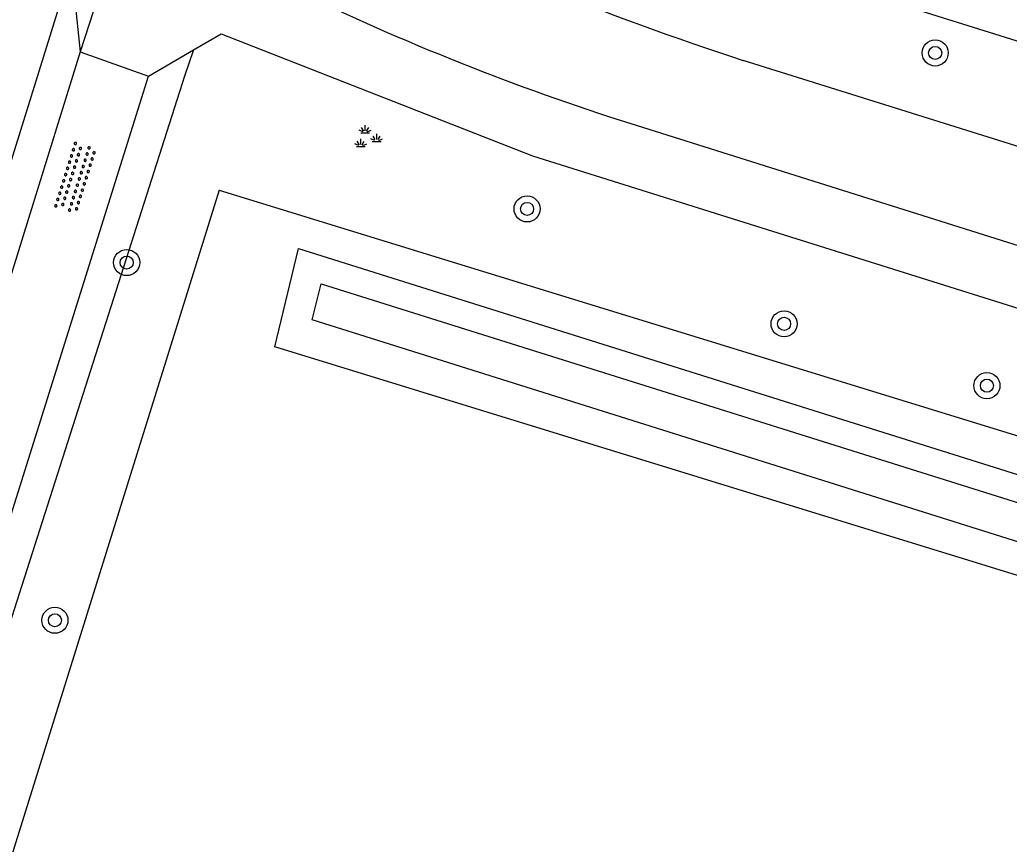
# Model space of a CAD drawing. Extents: x 137999 to 141000, y 397500 to 400501.
# Drawn here: x 138999.73 to 139030.07, y 399876.72 to 399901.98 of the extents above; entities that cross this region are included whole.
import ezdxf

# ---------------------------------------------------------------- set-up
doc = ezdxf.new("R2010")
doc.units = 0
for name, color, linetype in [('gg-afsc-hekwerk', 7, 'Continuous'), ('gg-knt-onverhard', 7, 'Continuous'), ('gg-knt-verharding', 7, 'Continuous'), ('gg-kntw-bovenkant insteek waterloop', 7, 'Continuous'), ('gg-kntw-waterlijn', 7, 'Continuous'), ('gt-grn-groengrens', 7, 'Continuous'), ('gt-symb-boom', 7, 'Continuous'), ('gt-symb-groenvak', 7, 'Continuous'), ('gt-symb-overige verharding', 7, 'Continuous')]:
    doc.layers.add(name, color=color, linetype=linetype)

# ---------------------------------------------------------------- blocks, each defined once
blk = doc.blocks.new('gt0-GRVAK')
at = {"layer": 'gt-symb-groenvak'}
for p, q in [((-0.091, 0.211), (-0.156, 0.322)), ((-0.047, 0.214), (-0.047, 0.393)), ((-0.004, 0.211), (0.061, 0.322)), ((-0.11, 0.189), (-0.228, 0.24)), ((-0.182, 0.153), (0.088, 0.153)), ((0.015, 0.189), (0.133, 0.24)), ((0.262, -0.052), (0.197, 0.059)), ((0.305, -0.049), (0.305, 0.13)), ((0.349, -0.052), (0.414, 0.059)), ((-0.245, -0.228), (-0.363, -0.177)), ((-0.318, -0.264), (-0.047, -0.264)), ((-0.226, -0.206), (-0.291, -0.095)), ((-0.183, -0.203), (-0.183, -0.024)), ((-0.139, -0.206), (-0.074, -0.095)), ((-0.12, -0.228), (-0.002, -0.177)), ((0.243, -0.074), (0.125, -0.023)), ((0.17, -0.11), (0.441, -0.11)), ((0.368, -0.074), (0.486, -0.023))]:
    blk.add_line(p, q, dxfattribs=at)
blk = doc.blocks.new('gt0-BOOM')
at = {"layer": 'gt-symb-boom'}
for radius in [0.4, 0.2]:
    blk.add_circle((0, 0), radius, dxfattribs=at)
blk = doc.blocks.new('gt0-OVH')
at = {"layer": 'gt-symb-overige verharding'}
for points in [[(-0.972, 0.298), (-0.967, 0.308), (-0.965, 0.319), (-0.966, 0.33), (-0.971, 0.34), (-0.978, 0.348), (-0.988, 0.353), (-0.999, 0.355), (-1.01, 0.354), (-1.02, 0.349), (-1.028, 0.342), (-1.033, 0.332), (-1.035, 0.321), (-1.034, 0.31), (-1.029, 0.3), (-1.022, 0.292), (-1.012, 0.287), (-1.001, 0.285), (-0.99, 0.286), (-0.98, 0.291)], [(-0.772, 0.298), (-0.767, 0.308), (-0.765, 0.319), (-0.766, 0.33), (-0.771, 0.34), (-0.778, 0.348), (-0.788, 0.353), (-0.799, 0.355), (-0.81, 0.354), (-0.82, 0.349), (-0.828, 0.342), (-0.833, 0.332), (-0.835, 0.321), (-0.834, 0.31), (-0.829, 0.3), (-0.822, 0.292), (-0.812, 0.287), (-0.801, 0.285), (-0.79, 0.286), (-0.78, 0.291)], [(-0.572, 0.298), (-0.567, 0.308), (-0.565, 0.319), (-0.566, 0.33), (-0.571, 0.34), (-0.578, 0.348), (-0.588, 0.353), (-0.599, 0.355), (-0.61, 0.354), (-0.62, 0.349), (-0.628, 0.342), (-0.633, 0.332), (-0.635, 0.321), (-0.634, 0.31), (-0.629, 0.3), (-0.622, 0.292), (-0.612, 0.287), (-0.601, 0.285), (-0.59, 0.286), (-0.58, 0.291)], [(-0.372, 0.298), (-0.367, 0.308), (-0.365, 0.319), (-0.366, 0.33), (-0.371, 0.34), (-0.378, 0.348), (-0.388, 0.353), (-0.399, 0.355), (-0.41, 0.354), (-0.42, 0.349), (-0.428, 0.342), (-0.433, 0.332), (-0.435, 0.321), (-0.434, 0.31), (-0.429, 0.3), (-0.422, 0.292), (-0.412, 0.287), (-0.401, 0.285), (-0.39, 0.286), (-0.38, 0.291)], [(-0.172, 0.298), (-0.167, 0.308), (-0.165, 0.319), (-0.166, 0.33), (-0.171, 0.34), (-0.178, 0.348), (-0.188, 0.353), (-0.199, 0.355), (-0.21, 0.354), (-0.22, 0.349), (-0.228, 0.342), (-0.233, 0.332), (-0.235, 0.321), (-0.234, 0.31), (-0.229, 0.3), (-0.222, 0.292), (-0.212, 0.287), (-0.201, 0.285), (-0.19, 0.286), (-0.18, 0.291)], [(0.028, 0.298), (0.033, 0.308), (0.035, 0.319), (0.034, 0.33), (0.029, 0.34), (0.022, 0.348), (0.012, 0.353), (0.001, 0.355), (-0.01, 0.354), (-0.02, 0.349), (-0.028, 0.342), (-0.033, 0.332), (-0.035, 0.321), (-0.034, 0.31), (-0.029, 0.3), (-0.022, 0.292), (-0.012, 0.287), (-0.001, 0.285), (0.01, 0.286), (0.02, 0.291)], [(0.228, 0.298), (0.233, 0.308), (0.235, 0.319), (0.234, 0.33), (0.229, 0.34), (0.222, 0.348), (0.212, 0.353), (0.201, 0.355), (0.19, 0.354), (0.18, 0.349), (0.172, 0.342), (0.167, 0.332), (0.165, 0.321), (0.166, 0.31), (0.171, 0.3), (0.178, 0.292), (0.188, 0.287), (0.199, 0.285), (0.21, 0.286), (0.22, 0.291)], [(0.428, 0.298), (0.433, 0.308), (0.435, 0.319), (0.434, 0.33), (0.429, 0.34), (0.422, 0.348), (0.412, 0.353), (0.401, 0.355), (0.39, 0.354), (0.38, 0.349), (0.372, 0.342), (0.367, 0.332), (0.365, 0.321), (0.366, 0.31), (0.371, 0.3), (0.378, 0.292), (0.388, 0.287), (0.399, 0.285), (0.41, 0.286), (0.42, 0.291)], [(0.628, 0.298), (0.633, 0.308), (0.635, 0.319), (0.634, 0.33), (0.629, 0.34), (0.622, 0.348), (0.612, 0.353), (0.601, 0.355), (0.59, 0.354), (0.58, 0.349), (0.572, 0.342), (0.567, 0.332), (0.565, 0.321), (0.566, 0.31), (0.571, 0.3), (0.578, 0.292), (0.588, 0.287), (0.599, 0.285), (0.61, 0.286), (0.62, 0.291)], [(0.828, 0.298), (0.833, 0.308), (0.835, 0.319), (0.834, 0.33), (0.829, 0.34), (0.822, 0.348), (0.812, 0.353), (0.801, 0.355), (0.79, 0.354), (0.78, 0.349), (0.772, 0.342), (0.767, 0.332), (0.765, 0.321), (0.766, 0.31), (0.771, 0.3), (0.778, 0.292), (0.788, 0.287), (0.799, 0.285), (0.81, 0.286), (0.82, 0.291)], [(1.028, 0.298), (1.033, 0.308), (1.035, 0.319), (1.034, 0.33), (1.029, 0.34), (1.022, 0.348), (1.012, 0.353), (1.001, 0.355), (0.99, 0.354), (0.98, 0.349), (0.972, 0.342), (0.967, 0.332), (0.965, 0.321), (0.966, 0.31), (0.971, 0.3), (0.978, 0.292), (0.988, 0.287), (0.999, 0.285), (1.01, 0.286), (1.02, 0.291)], [(-0.872, 0.106), (-0.867, 0.116), (-0.865, 0.126), (-0.866, 0.137), (-0.871, 0.147), (-0.878, 0.156), (-0.888, 0.161), (-0.899, 0.163), (-0.91, 0.162), (-0.92, 0.157), (-0.928, 0.15), (-0.933, 0.14), (-0.935, 0.129), (-0.934, 0.118), (-0.929, 0.108), (-0.922, 0.1), (-0.912, 0.095), (-0.901, 0.092), (-0.89, 0.094), (-0.88, 0.098)], [(-0.672, 0.106), (-0.667, 0.116), (-0.665, 0.126), (-0.666, 0.137), (-0.671, 0.147), (-0.678, 0.156), (-0.688, 0.161), (-0.699, 0.163), (-0.71, 0.162), (-0.72, 0.157), (-0.728, 0.15), (-0.733, 0.14), (-0.735, 0.129), (-0.734, 0.118), (-0.729, 0.108), (-0.722, 0.1), (-0.712, 0.095), (-0.701, 0.092), (-0.69, 0.094), (-0.68, 0.098)], [(-0.472, 0.106), (-0.467, 0.116), (-0.465, 0.126), (-0.466, 0.137), (-0.471, 0.147), (-0.478, 0.156), (-0.488, 0.161), (-0.499, 0.163), (-0.51, 0.162), (-0.52, 0.157), (-0.528, 0.15), (-0.533, 0.14), (-0.535, 0.129), (-0.534, 0.118), (-0.529, 0.108), (-0.522, 0.1), (-0.512, 0.095), (-0.501, 0.092), (-0.49, 0.094), (-0.48, 0.098)], [(-0.272, 0.106), (-0.267, 0.116), (-0.265, 0.126), (-0.266, 0.137), (-0.271, 0.147), (-0.278, 0.156), (-0.288, 0.161), (-0.299, 0.163), (-0.31, 0.162), (-0.32, 0.157), (-0.328, 0.15), (-0.333, 0.14), (-0.335, 0.129), (-0.334, 0.118), (-0.329, 0.108), (-0.322, 0.1), (-0.312, 0.095), (-0.301, 0.092), (-0.29, 0.094), (-0.28, 0.098)], [(-0.072, 0.106), (-0.067, 0.116), (-0.065, 0.126), (-0.066, 0.137), (-0.071, 0.147), (-0.078, 0.156), (-0.088, 0.161), (-0.099, 0.163), (-0.11, 0.162), (-0.12, 0.157), (-0.128, 0.15), (-0.133, 0.14), (-0.135, 0.129), (-0.134, 0.118), (-0.129, 0.108), (-0.122, 0.1), (-0.112, 0.095), (-0.101, 0.092), (-0.09, 0.094), (-0.08, 0.098)], [(0.128, 0.106), (0.133, 0.116), (0.135, 0.126), (0.134, 0.137), (0.129, 0.147), (0.122, 0.156), (0.112, 0.161), (0.101, 0.163), (0.09, 0.162), (0.08, 0.157), (0.072, 0.15), (0.067, 0.14), (0.065, 0.129), (0.066, 0.118), (0.071, 0.108), (0.078, 0.1), (0.088, 0.095), (0.099, 0.092), (0.11, 0.094), (0.12, 0.098)], [(0.328, 0.106), (0.333, 0.116), (0.335, 0.126), (0.334, 0.137), (0.329, 0.147), (0.322, 0.156), (0.312, 0.161), (0.301, 0.163), (0.29, 0.162), (0.28, 0.157), (0.272, 0.15), (0.267, 0.14), (0.265, 0.129), (0.266, 0.118), (0.271, 0.108), (0.278, 0.1), (0.288, 0.095), (0.299, 0.092), (0.31, 0.094), (0.32, 0.098)], [(0.528, 0.106), (0.533, 0.116), (0.535, 0.126), (0.534, 0.137), (0.529, 0.147), (0.522, 0.156), (0.512, 0.161), (0.501, 0.163), (0.49, 0.162), (0.48, 0.157), (0.472, 0.15), (0.467, 0.14), (0.465, 0.129), (0.466, 0.118), (0.471, 0.108), (0.478, 0.1), (0.488, 0.095), (0.499, 0.092), (0.51, 0.094), (0.52, 0.098)], [(0.728, 0.106), (0.733, 0.116), (0.735, 0.126), (0.734, 0.137), (0.729, 0.147), (0.722, 0.156), (0.712, 0.161), (0.701, 0.163), (0.69, 0.162), (0.68, 0.157), (0.672, 0.15), (0.667, 0.14), (0.665, 0.129), (0.666, 0.118), (0.671, 0.108), (0.678, 0.1), (0.688, 0.095), (0.699, 0.092), (0.71, 0.094), (0.72, 0.098)], [(0.928, 0.106), (0.933, 0.116), (0.935, 0.126), (0.934, 0.137), (0.929, 0.147), (0.922, 0.156), (0.912, 0.161), (0.901, 0.163), (0.89, 0.162), (0.88, 0.157), (0.872, 0.15), (0.867, 0.14), (0.865, 0.129), (0.866, 0.118), (0.871, 0.108), (0.878, 0.1), (0.888, 0.095), (0.899, 0.092), (0.91, 0.094), (0.92, 0.098)], [(-0.972, -0.142), (-0.967, -0.132), (-0.965, -0.121), (-0.966, -0.11), (-0.971, -0.1), (-0.978, -0.092), (-0.988, -0.087), (-0.999, -0.085), (-1.01, -0.086), (-1.02, -0.091), (-1.028, -0.098), (-1.033, -0.108), (-1.035, -0.119), (-1.034, -0.13), (-1.029, -0.14), (-1.022, -0.148), (-1.012, -0.153), (-1.001, -0.155), (-0.99, -0.154), (-0.98, -0.149)], [(-0.872, -0.334), (-0.867, -0.324), (-0.865, -0.314), (-0.866, -0.303), (-0.871, -0.293), (-0.878, -0.284), (-0.888, -0.279), (-0.899, -0.277), (-0.91, -0.278), (-0.92, -0.283), (-0.928, -0.29), (-0.933, -0.3), (-0.935, -0.311), (-0.934, -0.322), (-0.929, -0.332), (-0.922, -0.34), (-0.912, -0.345), (-0.901, -0.348), (-0.89, -0.346), (-0.88, -0.342)], [(-0.772, -0.142), (-0.767, -0.132), (-0.765, -0.121), (-0.766, -0.11), (-0.771, -0.1), (-0.778, -0.092), (-0.788, -0.087), (-0.799, -0.085), (-0.81, -0.086), (-0.82, -0.091), (-0.828, -0.098), (-0.833, -0.108), (-0.835, -0.119), (-0.834, -0.13), (-0.829, -0.14), (-0.822, -0.148), (-0.812, -0.153), (-0.801, -0.155), (-0.79, -0.154), (-0.78, -0.149)], [(-0.672, -0.334), (-0.667, -0.324), (-0.665, -0.314), (-0.666, -0.303), (-0.671, -0.293), (-0.678, -0.284), (-0.688, -0.279), (-0.699, -0.277), (-0.71, -0.278), (-0.72, -0.283), (-0.728, -0.29), (-0.733, -0.3), (-0.735, -0.311), (-0.734, -0.322), (-0.729, -0.332), (-0.722, -0.34), (-0.712, -0.345), (-0.701, -0.348), (-0.69, -0.346), (-0.68, -0.342)], [(-0.572, -0.142), (-0.567, -0.132), (-0.565, -0.121), (-0.566, -0.11), (-0.571, -0.1), (-0.578, -0.092), (-0.588, -0.087), (-0.599, -0.085), (-0.61, -0.086), (-0.62, -0.091), (-0.628, -0.098), (-0.633, -0.108), (-0.635, -0.119), (-0.634, -0.13), (-0.629, -0.14), (-0.622, -0.148), (-0.612, -0.153), (-0.601, -0.155), (-0.59, -0.154), (-0.58, -0.149)], [(-0.472, -0.334), (-0.467, -0.324), (-0.465, -0.314), (-0.466, -0.303), (-0.471, -0.293), (-0.478, -0.284), (-0.488, -0.279), (-0.499, -0.277), (-0.51, -0.278), (-0.52, -0.283), (-0.528, -0.29), (-0.533, -0.3), (-0.535, -0.311), (-0.534, -0.322), (-0.529, -0.332), (-0.522, -0.34), (-0.512, -0.345), (-0.501, -0.348), (-0.49, -0.346), (-0.48, -0.342)], [(-0.372, -0.142), (-0.367, -0.132), (-0.365, -0.121), (-0.366, -0.11), (-0.371, -0.1), (-0.378, -0.092), (-0.388, -0.087), (-0.399, -0.085), (-0.41, -0.086), (-0.42, -0.091), (-0.428, -0.098), (-0.433, -0.108), (-0.435, -0.119), (-0.434, -0.13), (-0.429, -0.14), (-0.422, -0.148), (-0.412, -0.153), (-0.401, -0.155), (-0.39, -0.154), (-0.38, -0.149)], [(-0.272, -0.334), (-0.267, -0.324), (-0.265, -0.314), (-0.266, -0.303), (-0.271, -0.293), (-0.278, -0.284), (-0.288, -0.279), (-0.299, -0.277), (-0.31, -0.278), (-0.32, -0.283), (-0.328, -0.29), (-0.333, -0.3), (-0.335, -0.311), (-0.334, -0.322), (-0.329, -0.332), (-0.322, -0.34), (-0.312, -0.345), (-0.301, -0.348), (-0.29, -0.346), (-0.28, -0.342)], [(-0.172, -0.142), (-0.167, -0.132), (-0.165, -0.121), (-0.166, -0.11), (-0.171, -0.1), (-0.178, -0.092), (-0.188, -0.087), (-0.199, -0.085), (-0.21, -0.086), (-0.22, -0.091), (-0.228, -0.098), (-0.233, -0.108), (-0.235, -0.119), (-0.234, -0.13), (-0.229, -0.14), (-0.222, -0.148), (-0.212, -0.153), (-0.201, -0.155), (-0.19, -0.154), (-0.18, -0.149)], [(-0.072, -0.334), (-0.067, -0.324), (-0.065, -0.314), (-0.066, -0.303), (-0.071, -0.293), (-0.078, -0.284), (-0.088, -0.279), (-0.099, -0.277), (-0.11, -0.278), (-0.12, -0.283), (-0.128, -0.29), (-0.133, -0.3), (-0.135, -0.311), (-0.134, -0.322), (-0.129, -0.332), (-0.122, -0.34), (-0.112, -0.345), (-0.101, -0.348), (-0.09, -0.346), (-0.08, -0.342)], [(0.028, -0.142), (0.033, -0.132), (0.035, -0.121), (0.034, -0.11), (0.029, -0.1), (0.022, -0.092), (0.012, -0.087), (0.001, -0.085), (-0.01, -0.086), (-0.02, -0.091), (-0.028, -0.098), (-0.033, -0.108), (-0.035, -0.119), (-0.034, -0.13), (-0.029, -0.14), (-0.022, -0.148), (-0.012, -0.153), (-0.001, -0.155), (0.01, -0.154), (0.02, -0.149)], [(0.128, -0.334), (0.133, -0.324), (0.135, -0.314), (0.134, -0.303), (0.129, -0.293), (0.122, -0.284), (0.112, -0.279), (0.101, -0.277), (0.09, -0.278), (0.08, -0.283), (0.072, -0.29), (0.067, -0.3), (0.065, -0.311), (0.066, -0.322), (0.071, -0.332), (0.078, -0.34), (0.088, -0.345), (0.099, -0.348), (0.11, -0.346), (0.12, -0.342)], [(0.228, -0.142), (0.233, -0.132), (0.235, -0.121), (0.234, -0.11), (0.229, -0.1), (0.222, -0.092), (0.212, -0.087), (0.201, -0.085), (0.19, -0.086), (0.18, -0.091), (0.172, -0.098), (0.167, -0.108), (0.165, -0.119), (0.166, -0.13), (0.171, -0.14), (0.178, -0.148), (0.188, -0.153), (0.199, -0.155), (0.21, -0.154), (0.22, -0.149)], [(0.328, -0.334), (0.333, -0.324), (0.335, -0.314), (0.334, -0.303), (0.329, -0.293), (0.322, -0.284), (0.312, -0.279), (0.301, -0.277), (0.29, -0.278), (0.28, -0.283), (0.272, -0.29), (0.267, -0.3), (0.265, -0.311), (0.266, -0.322), (0.271, -0.332), (0.278, -0.34), (0.288, -0.345), (0.299, -0.348), (0.31, -0.346), (0.32, -0.342)], [(0.428, -0.142), (0.433, -0.132), (0.435, -0.121), (0.434, -0.11), (0.429, -0.1), (0.422, -0.092), (0.412, -0.087), (0.401, -0.085), (0.39, -0.086), (0.38, -0.091), (0.372, -0.098), (0.367, -0.108), (0.365, -0.119), (0.366, -0.13), (0.371, -0.14), (0.378, -0.148), (0.388, -0.153), (0.399, -0.155), (0.41, -0.154), (0.42, -0.149)], [(0.528, -0.334), (0.533, -0.324), (0.535, -0.314), (0.534, -0.303), (0.529, -0.293), (0.522, -0.284), (0.512, -0.279), (0.501, -0.277), (0.49, -0.278), (0.48, -0.283), (0.472, -0.29), (0.467, -0.3), (0.465, -0.311), (0.466, -0.322), (0.471, -0.332), (0.478, -0.34), (0.488, -0.345), (0.499, -0.348), (0.51, -0.346), (0.52, -0.342)], [(0.628, -0.142), (0.633, -0.132), (0.635, -0.121), (0.634, -0.11), (0.629, -0.1), (0.622, -0.092), (0.612, -0.087), (0.601, -0.085), (0.59, -0.086), (0.58, -0.091), (0.572, -0.098), (0.567, -0.108), (0.565, -0.119), (0.566, -0.13), (0.571, -0.14), (0.578, -0.148), (0.588, -0.153), (0.599, -0.155), (0.61, -0.154), (0.62, -0.149)], [(0.728, -0.334), (0.733, -0.324), (0.735, -0.314), (0.734, -0.303), (0.729, -0.293), (0.722, -0.284), (0.712, -0.279), (0.701, -0.277), (0.69, -0.278), (0.68, -0.283), (0.672, -0.29), (0.667, -0.3), (0.665, -0.311), (0.666, -0.322), (0.671, -0.332), (0.678, -0.34), (0.688, -0.345), (0.699, -0.348), (0.71, -0.346), (0.72, -0.342)], [(0.828, -0.142), (0.833, -0.132), (0.835, -0.121), (0.834, -0.11), (0.829, -0.1), (0.822, -0.092), (0.812, -0.087), (0.801, -0.085), (0.79, -0.086), (0.78, -0.091), (0.772, -0.098), (0.767, -0.108), (0.765, -0.119), (0.766, -0.13), (0.771, -0.14), (0.778, -0.148), (0.788, -0.153), (0.799, -0.155), (0.81, -0.154), (0.82, -0.149)], [(0.928, -0.334), (0.933, -0.324), (0.935, -0.314), (0.934, -0.303), (0.929, -0.293), (0.922, -0.284), (0.912, -0.279), (0.901, -0.277), (0.89, -0.278), (0.88, -0.283), (0.872, -0.29), (0.867, -0.3), (0.865, -0.311), (0.866, -0.322), (0.871, -0.332), (0.878, -0.34), (0.888, -0.345), (0.899, -0.348), (0.91, -0.346), (0.92, -0.342)], [(1.028, -0.142), (1.033, -0.132), (1.035, -0.121), (1.034, -0.11), (1.029, -0.1), (1.022, -0.092), (1.012, -0.087), (1.001, -0.085), (0.99, -0.086), (0.98, -0.091), (0.972, -0.098), (0.967, -0.108), (0.965, -0.119), (0.966, -0.13), (0.971, -0.14), (0.978, -0.148), (0.988, -0.153), (0.999, -0.155), (1.01, -0.154), (1.02, -0.149)]]:
    blk.add_lwpolyline(points, close=True, dxfattribs=at)

msp = doc.modelspace()

# ---------------------------------------------------------------- linework, layer by layer
at = {"layer": 'gg-afsc-hekwerk'}
msp.add_line((139005.843, 399896.764), (139031.588, 399888.84), dxfattribs=at)
msp.add_lwpolyline([(139005.843, 399896.764), (138994.848, 399861.55), (138993.134, 399856.01)], dxfattribs=at)
at = {"layer": 'gg-knt-onverhard'}
for p, q in [((139001.582, 399900.998), (139000, 399895.891)), ((139000, 399888.518), (139003.681, 399900.256)), ((138990.095, 399856.96), (139000, 399888.518))]:
    msp.add_line(p, q, dxfattribs=at)
msp.add_lwpolyline([(139000, 399895.891), (138993.234, 399874.048), (138988.064, 399857.598)], dxfattribs=at)
at = {"layer": 'gg-knt-verharding'}
for p, q in [((139019.98, 399904.575), (139095.341, 399880.961)), ((139001.311, 399903.61), (139001.582, 399900.998)), ((139001.582, 399900.998), (139003.681, 399900.256)), ((139003.681, 399900.256), (139005.063, 399901.059)), ((139078.739, 399882.959), (139021.915, 399900.735)), ((139018.472, 399898.801), (139077.937, 399880.078))]:
    msp.add_line(p, q, dxfattribs=at)
msp.add_lwpolyline([(139005.063, 399901.059), (139005.91, 399901.552), (139015.449, 399897.81), (139051.751, 399886.423), (139081.044, 399877.149), (139093.033, 399873.493)], dxfattribs=at)
for centre, radius, start, end in [((139054.673, 400000.36), 104.873, 244.50326, 251.79824), ((139041.835, 399972.623), 77.43, 244.21963, 252.43833)]:
    msp.add_arc(centre, radius, start, end, dxfattribs=at)
at = {"layer": 'gg-kntw-bovenkant insteek waterloop'}
msp.add_lwpolyline([(139007.55, 399891.957), (139008.277, 399894.97), (139056.162, 399879.923), (139055.455, 399877.22), (139007.55, 399891.957)], dxfattribs=at)
at = {"layer": 'gg-kntw-waterlijn'}
msp.add_lwpolyline([(139008.697, 399892.792), (139008.975, 399893.895), (139055.176, 399879.38), (139054.79, 399878.295), (139008.697, 399892.792)], dxfattribs=at)
at = {"layer": 'gt-grn-groengrens'}
for p, q in [((139003.136, 399905.79), (139001.582, 399900.998)), ((139001.311, 399903.61), (138987.104, 399857.899)), ((139005.063, 399901.059), (139004.784, 399900.259))]:
    msp.add_line(p, q, dxfattribs=at)
msp.add_lwpolyline([(139004.784, 399900.259), (138998.618, 399880.993), (138991.042, 399856.662)], dxfattribs=at)

# ---------------------------------------------------------------- block references
at = {"layer": 'gt-symb-boom'}
for p in [(139027.798, 399900.967), (139015.286, 399896.187), (139003.011, 399894.543), (139023.166, 399892.665), (139029.384, 399890.77), (139000.811, 399883.579)]:
    msp.add_blockref('gt0-BOOM', p, dxfattribs=at)
at = {"layer": 'gt-symb-groenvak'}
msp.add_blockref('gt0-GRVAK', (139010.371, 399898.362), dxfattribs=at)
at = {"layer": 'gt-symb-overige verharding', "rotation": 72.59811208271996}
msp.add_blockref('gt0-OVH', (139001.445, 399897.142), dxfattribs=at)

doc.saveas('drawing.dxf')
